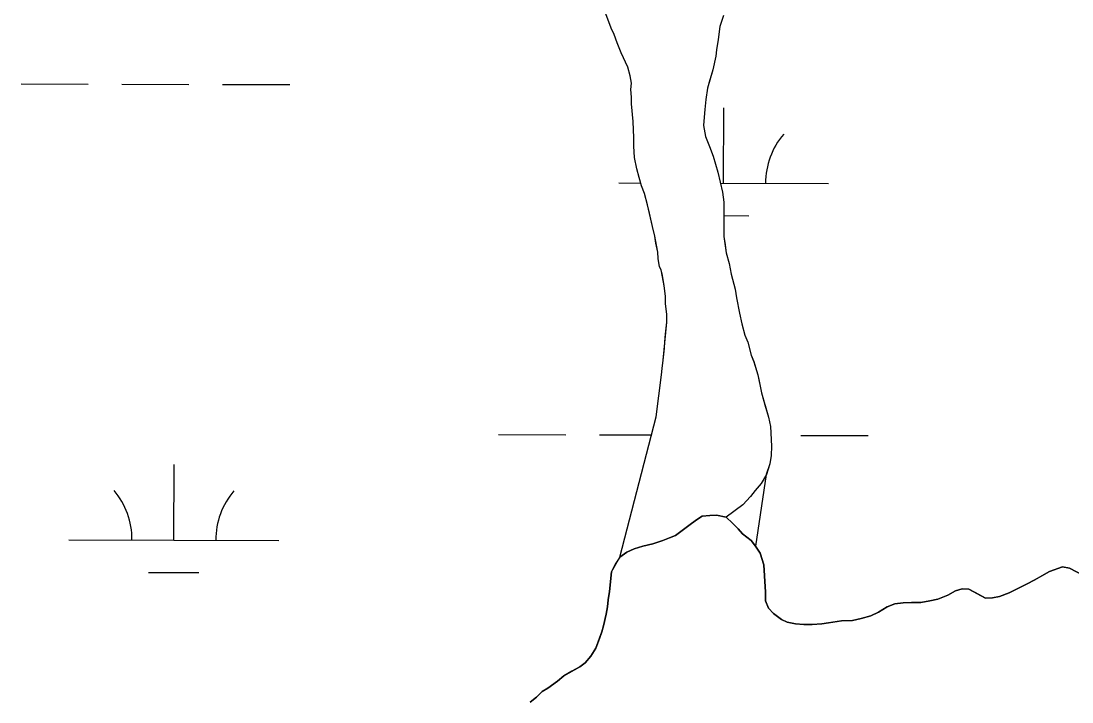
# Model space of a CAD drawing. Extents: x 3161514 to 3199414, y 831166 to 856601.
# Drawn here: x 3192966 to 3193467, y 853335 to 853659 of the extents above; entities that cross this region are included whole.
import ezdxf

# ---------------------------------------------------------------- set-up
doc = ezdxf.new("R2010")
doc.units = 0
for name, color, linetype in [('V-SITE-VEGE', 7, 'Continuous'), ('V-TOPO-SHOR', 7, 'Continuous'), ('V-WETL-SWMP', 7, 'Continuous')]:
    doc.layers.add(name, color=color, linetype=linetype)

msp = doc.modelspace()

# ---------------------------------------------------------------- linework, layer by layer
at = {"layer": 'V-SITE-VEGE'}
for p, q in [((3193287.6, 853421.48), (3193290.39, 853423.13)), ((3193290.39, 853423.13), (3193294, 853423.47)), ((3193294, 853423.47), (3193297.13, 853423.64)), ((3193297.13, 853423.64), (3193301.73, 853422.66)), ((3193301.73, 853422.66), (3193304.86, 853419.87)), ((3193277.6, 853413.9), (3193283.99, 853418.68)), ((3193283.99, 853418.68), (3193287.6, 853421.48)), ((3193304.86, 853419.87), (3193307.49, 853417.08)), ((3193271.68, 853411.59), (3193274.8, 853412.75)), ((3193274.8, 853412.75), (3193277.6, 853413.9)), ((3193307.49, 853417.08), (3193309.63, 853414.79)), ((3193309.63, 853414.79), (3193313.75, 853411.51)), ((3193254.44, 853405.97), (3193257.89, 853407.62)), ((3193257.89, 853407.62), (3193262.16, 853408.78)), ((3193262.16, 853408.78), (3193266.92, 853409.94)), ((3193266.92, 853409.94), (3193271.68, 853411.59)), ((3193313.75, 853411.51), (3193315.72, 853408.88)), ((3193315.72, 853408.88), (3193318.03, 853405.44)), ((3193247.23, 853396.59), (3193251.16, 853403.66)), ((3193251.16, 853403.66), (3193254.44, 853405.97)), ((3193318.03, 853405.44), (3193319.69, 853400.02)), ((3193319.69, 853400.02), (3193320.02, 853394.76)), ((3193455.74, 853396.84), (3193461.98, 853398.99)), ((3193461.98, 853398.99), (3193465.27, 853398.33)), ((3193465.27, 853398.33), (3193472.34, 853394.73)), ((3193246.75, 853391.82), (3193247.23, 853396.59)), ((3193320.02, 853394.76), (3193320.53, 853386.88)), ((3193444.91, 853390.74), (3193448.85, 853392.88)), ((3193448.85, 853392.88), (3193452.13, 853394.69)), ((3193452.13, 853394.69), (3193455.74, 853396.84)), ((3193246.26, 853387.22), (3193246.75, 853391.82)), ((3193407.46, 853385.57), (3193411.07, 853387.55)), ((3193411.07, 853387.55), (3193414.19, 853388.54)), ((3193414.19, 853388.54), (3193417.31, 853388.38)), ((3193417.31, 853388.38), (3193420.43, 853386.74)), ((3193436.54, 853386.61), (3193440.97, 853388.76)), ((3193440.97, 853388.76), (3193444.91, 853390.74)), ((3193245.29, 853379.99), (3193245.61, 853383.28)), ((3193245.61, 853383.28), (3193246.26, 853387.22)), ((3193320.53, 853386.88), (3193320.54, 853382.77)), ((3193320.54, 853382.77), (3193322.03, 853379.32)), ((3193394.48, 853381.93), (3193398.75, 853382.76)), ((3193398.75, 853382.76), (3193402.7, 853383.59)), ((3193402.7, 853383.59), (3193407.46, 853385.57)), ((3193420.43, 853386.74), (3193425.37, 853384.13)), ((3193425.37, 853384.13), (3193428.66, 853384.3)), ((3193428.66, 853384.3), (3193431.94, 853384.8)), ((3193431.94, 853384.8), (3193436.54, 853386.61)), ((3193244.64, 853376.37), (3193245.29, 853379.99)), ((3193322.03, 853379.32), (3193324.33, 853376.7)), ((3193374.28, 853377.45), (3193378.55, 853379.92)), ((3193378.55, 853379.92), (3193382.16, 853381.41)), ((3193382.16, 853381.41), (3193386.1, 853381.91)), ((3193386.1, 853381.91), (3193394.48, 853381.93)), ((3193243.34, 853370.95), (3193244.64, 853376.37)), ((3193324.33, 853376.7), (3193328.12, 853373.91)), ((3193328.12, 853373.91), (3193330.91, 853372.6)), ((3193330.91, 853372.6), (3193334.86, 853371.79)), ((3193347.35, 853371.81), (3193356.71, 853373.31)), ((3193356.71, 853373.31), (3193361.97, 853373.48)), ((3193361.97, 853373.48), (3193366.07, 853374.31)), ((3193366.07, 853374.31), (3193370.67, 853375.64)), ((3193370.67, 853375.64), (3193374.28, 853377.45)), ((3193241.38, 853364.86), (3193242.52, 853367.99)), ((3193242.52, 853367.99), (3193243.34, 853370.95)), ((3193334.86, 853371.79), (3193338.8, 853371.47)), ((3193338.8, 853371.47), (3193342.75, 853371.47)), ((3193342.75, 853371.47), (3193347.35, 853371.81)), ((3193239.74, 853360.26), (3193241.38, 853364.86)), ((3193237.29, 853356.48), (3193239.74, 853360.26)), ((3193232.04, 853351.37), (3193234.66, 853353.19)), ((3193234.66, 853353.19), (3193237.29, 853356.48)), ((3193224.49, 853347.09), (3193232.04, 853351.37)), ((3193216.78, 853341.16), (3193221.37, 853344.45)), ((3193221.37, 853344.45), (3193224.49, 853347.09)), ((3193211.36, 853336.87), (3193214.15, 853339.51)), ((3193214.15, 853339.51), (3193216.78, 853341.16)), ((3193208.41, 853334.57), (3193211.36, 853336.87))]:
    msp.add_line(p, q, dxfattribs=at)
at = {"layer": 'V-TOPO-SHOR'}
msp.add_line((3193251.16, 853403.66), (3193248.87, 853400.21), dxfattribs=at)
for points in [[(3193251.16, 853403.66), (3193268.5, 853470.47), (3193270.99, 853490.47), (3193271.27, 853493.58), (3193271.82, 853497.52), (3193272.37, 853503.16), (3193272.65, 853506.25), (3193272.93, 853509.92), (3193273.48, 853515.55), (3193273.47, 853519.5), (3193272.9, 853524.29), (3193272.89, 853527.95), (3193272.32, 853533.02), (3193271.46, 853537.81), (3193270.89, 853540.62), (3193270.04, 853542.03), (3193269.47, 853545.97), (3193269.19, 853549.07), (3193268.33, 853553.3), (3193267.76, 853556.67), (3193266.62, 853561.18), (3193265.2, 853567.66), (3193264.35, 853571.6), (3193262.93, 853576.95), (3193261.52, 853580.61), (3193260.38, 853584.55), (3193259.25, 853588.77), (3193258.11, 853594.13), (3193257.82, 853599.48), (3193257.81, 853603.42), (3193257.51, 853611.31), (3193256.65, 853619.76), (3193256.64, 853622.86), (3193256.35, 853626.52), (3193256.63, 853629.62), (3193256.06, 853633), (3193254.93, 853637.22), (3193251.81, 853643.98), (3193249.83, 853648.76), (3193248.42, 853652.71), (3193247, 853655.8), (3193244.45, 853662.56)], [(3193300.49, 853661.85), (3193298.81, 853656.5), (3193297.98, 853650.3), (3193297.15, 853645.51), (3193296.87, 853642.41), (3193295.47, 853635.93), (3193294.08, 853631.14), (3193292.96, 853627.19), (3193292.12, 853621.83), (3193291.57, 853617.04), (3193291.29, 853613.38), (3193291.02, 853609.43), (3193291.87, 853604.08), (3193293.86, 853599.3), (3193295.55, 853594.79), (3193297.82, 853587.19), (3193300.1, 853577.62), (3193300.67, 853572.83), (3193300.68, 853568.32), (3193300.69, 853561), (3193300.7, 853556.49), (3193301.27, 853552.55), (3193301.84, 853548.6), (3193303.26, 853543.54), (3193304.12, 853538.46), (3193306.1, 853531.43), (3193306.67, 853527.2), (3193308.1, 853519.88), (3193309.23, 853514.81), (3193310.65, 853509.46), (3193312.07, 853506.08), (3193313.77, 853499.89), (3193314.91, 853496.79), (3193316.89, 853490.6), (3193317.46, 853487.5), (3193318.6, 853481.87), (3193320.58, 853475.11), (3193322, 853470.32), (3193322.85, 853465.82), (3193323.44, 853456.52), (3193323.16, 853452.01)], [(3193323.16, 853452.01), (3193322.61, 853448.07), (3193320.93, 853442.99), (3193318.4, 853438.76), (3193315.59, 853435.38), (3193313.34, 853432.56), (3193309.69, 853428.6), (3193301.73, 853422.66)], [(3193350.47, 853372.31), (3193347.35, 853371.81), (3193342.75, 853371.47), (3193338.8, 853371.47), (3193334.86, 853371.79), (3193330.91, 853372.6), (3193328.12, 853373.91), (3193324.33, 853376.7), (3193322.03, 853379.32), (3193320.54, 853382.77), (3193320.53, 853386.88), (3193320.02, 853394.76), (3193319.69, 853400.02), (3193318.03, 853405.44), (3193315.72, 853408.88), (3193313.75, 853411.51), (3193309.63, 853414.79), (3193307.49, 853417.08), (3193304.86, 853419.87), (3193301.73, 853422.66), (3193297.13, 853423.64), (3193294, 853423.47), (3193290.39, 853423.13), (3193287.6, 853421.48), (3193283.99, 853418.68), (3193277.6, 853413.9), (3193274.8, 853412.75), (3193271.68, 853411.59), (3193266.92, 853409.94), (3193262.16, 853408.78), (3193257.89, 853407.62), (3193254.44, 853405.97), (3193251.16, 853403.66)], [(3193248.87, 853400.21), (3193247.23, 853396.59), (3193246.75, 853391.82), (3193246.26, 853387.22), (3193245.61, 853383.28), (3193245.29, 853379.99), (3193244.64, 853376.37), (3193243.34, 853370.95), (3193242.52, 853367.99), (3193241.38, 853364.87), (3193239.74, 853360.26), (3193237.29, 853356.48), (3193234.66, 853353.19), (3193232.04, 853351.37), (3193228.26, 853349.23), (3193224.49, 853347.09), (3193221.37, 853344.45), (3193216.78, 853341.16), (3193214.15, 853339.51), (3193211.36, 853336.87), (3193208.41, 853334.57)], [(3193472.34, 853394.73), (3193465.27, 853398.33), (3193461.98, 853398.99), (3193455.74, 853396.84), (3193452.13, 853394.69), (3193448.85, 853392.88), (3193444.91, 853390.74), (3193440.97, 853388.76), (3193436.54, 853386.61), (3193431.94, 853384.8), (3193428.66, 853384.3), (3193425.37, 853384.13), (3193420.43, 853386.74), (3193417.31, 853388.38), (3193414.19, 853388.54), (3193411.07, 853387.55), (3193407.46, 853385.57), (3193402.7, 853383.59), (3193398.75, 853382.76), (3193394.48, 853381.93), (3193390.05, 853381.92), (3193386.1, 853381.91), (3193382.16, 853381.41), (3193378.55, 853379.93), (3193374.28, 853377.45), (3193370.67, 853375.64), (3193366.07, 853374.31), (3193361.97, 853373.48), (3193356.71, 853373.31), (3193350.47, 853372.31)]]:
    msp.add_lwpolyline(points, dxfattribs=at)
at = {"layer": 'V-WETL-SWMP'}
for p, q in [((3193247, 853655.81), (3193244.45, 853662.56)), ((3193300.49, 853661.86), (3193298.81, 853656.5)), ((3193248.41, 853652.71), (3193247, 853655.81)), ((3193298.81, 853656.5), (3193297.98, 853650.31)), ((3193249.83, 853648.77), (3193248.41, 853652.71)), ((3193251.81, 853643.98), (3193249.83, 853648.77)), ((3193297.98, 853650.31), (3193297.14, 853645.51)), ((3193254.92, 853637.23), (3193251.81, 853643.98)), ((3193297.14, 853645.51), (3193296.87, 853642.41)), ((3193296.87, 853642.41), (3193295.47, 853635.93)), ((3193256.06, 853633), (3193254.92, 853637.23)), ((3193256.63, 853629.62), (3193256.06, 853633)), ((3193295.47, 853635.93), (3193292.95, 853627.19)), ((3192965.88, 853629.2), (3192997.88, 853629.11)), ((3193013.88, 853629.06), (3193045.88, 853628.97)), ((3193061.88, 853628.93), (3193093.88, 853628.84)), ((3193256.35, 853626.52), (3193256.63, 853629.62)), ((3193256.64, 853622.86), (3193256.35, 853626.52)), ((3193256.65, 853619.76), (3193256.64, 853622.86)), ((3193292.95, 853627.19), (3193292.12, 853621.84)), ((3193257.51, 853611.31), (3193256.65, 853619.76)), ((3193292.12, 853621.84), (3193291.56, 853617.05)), ((3193300.59, 853581.84), (3193300.69, 853617.84)), ((3193291.56, 853617.05), (3193291.01, 853609.44)), ((3193257.81, 853603.43), (3193257.51, 853611.31)), ((3193291.01, 853609.44), (3193291.87, 853604.09)), ((3193257.82, 853599.48), (3193257.81, 853603.43)), ((3193291.87, 853604.09), (3193293.85, 853599.3)), ((3193258.11, 853594.13), (3193257.82, 853599.48)), ((3193293.85, 853599.3), (3193295.55, 853594.8)), ((3193259.25, 853588.78), (3193258.11, 853594.13)), ((3193295.55, 853594.8), (3193297.82, 853587.2)), ((3193260.38, 853584.56), (3193259.25, 853588.78)), ((3193261.51, 853580.61), (3193260.38, 853584.56)), ((3193297.82, 853587.2), (3193300.09, 853577.62)), ((3193250.59, 853581.98), (3193261.13, 853581.95)), ((3193262.93, 853576.95), (3193261.51, 853580.61)), ((3193299.09, 853581.84), (3193350.59, 853581.7)), ((3193264.35, 853571.6), (3193262.93, 853576.95)), ((3193300.09, 853577.62), (3193300.67, 853572.84)), ((3193300.67, 853572.84), (3193300.7, 853556.49)), ((3193266.62, 853561.18), (3193264.35, 853571.6)), ((3193300.68, 853566.41), (3193312.55, 853566.38)), ((3193267.76, 853556.68), (3193266.62, 853561.18)), ((3193269.18, 853549.07), (3193267.76, 853556.68)), ((3193300.7, 853556.49), (3193301.84, 853548.61)), ((3193269.47, 853545.98), (3193269.18, 853549.07)), ((3193301.84, 853548.61), (3193303.26, 853543.54)), ((3193270.04, 853542.03), (3193269.47, 853545.98)), ((3193303.26, 853543.54), (3193304.11, 853538.47)), ((3193270.89, 853540.63), (3193270.04, 853542.03)), ((3193272.31, 853533.02), (3193270.89, 853540.63)), ((3193304.11, 853538.47), (3193306.1, 853531.43)), ((3193272.89, 853527.95), (3193272.31, 853533.02)), ((3193272.9, 853524.29), (3193272.89, 853527.95)), ((3193306.1, 853531.43), (3193306.67, 853527.21)), ((3193273.47, 853519.5), (3193272.9, 853524.29)), ((3193306.67, 853527.21), (3193308.1, 853519.88)), ((3193273.48, 853515.56), (3193273.47, 853519.5)), ((3193308.1, 853519.88), (3193309.23, 853514.82)), ((3193271.82, 853497.52), (3193273.48, 853515.56)), ((3193309.23, 853514.82), (3193310.65, 853509.47)), ((3193310.65, 853509.47), (3193312.07, 853506.09)), ((3193312.07, 853506.09), (3193313.77, 853499.89)), ((3193313.77, 853499.89), (3193314.9, 853496.8)), ((3193270.99, 853490.48), (3193271.27, 853493.58)), ((3193271.27, 853493.58), (3193271.82, 853497.52)), ((3193314.9, 853496.8), (3193316.89, 853490.6)), ((3193268.49, 853470.47), (3193270.99, 853490.48)), ((3193316.89, 853490.6), (3193318.59, 853481.87)), ((3193318.59, 853481.87), (3193322, 853470.33)), ((3193251.16, 853403.67), (3193268.49, 853470.47)), ((3193322, 853470.33), (3193322.85, 853465.82)), ((3193322.85, 853465.82), (3193323.43, 853456.53)), ((3193193.41, 853462.07), (3193225.41, 853461.98)), ((3193241.41, 853461.93), (3193266.26, 853461.86)), ((3193337.41, 853461.67), (3193369.41, 853461.58)), ((3193323.43, 853456.53), (3193323.16, 853452.02)), ((3193038.68, 853411.75), (3193038.78, 853447.75)), ((3193322.61, 853448.07), (3193320.92, 853443)), ((3193323.16, 853452.02), (3193322.61, 853448.07)), ((3193320.92, 853443), (3193315.72, 853408.89)), ((3192988.68, 853411.89), (3193088.68, 853411.61)), ((3193315.72, 853408.89), (3193318.03, 853405.44)), ((3193247.23, 853396.59), (3193251.16, 853403.67)), ((3193318.03, 853405.44), (3193319.68, 853400.02)), ((3193319.68, 853400.02), (3193320.53, 853386.88)), ((3193455.74, 853396.84), (3193461.98, 853398.99)), ((3193461.98, 853398.99), (3193465.27, 853398.34)), ((3193465.27, 853398.34), (3193472.34, 853394.74)), ((3193026.64, 853396.35), (3193050.64, 853396.29)), ((3193246.26, 853387.23), (3193247.23, 853396.59)), ((3193444.91, 853390.74), (3193452.13, 853394.7)), ((3193452.13, 853394.7), (3193455.74, 853396.84)), ((3193407.45, 853385.57), (3193411.07, 853387.55)), ((3193411.07, 853387.55), (3193414.19, 853388.55)), ((3193414.19, 853388.55), (3193417.31, 853388.39)), ((3193417.31, 853388.39), (3193425.37, 853384.13)), ((3193436.54, 853386.62), (3193444.91, 853390.74)), ((3193245.29, 853380), (3193245.61, 853383.28)), ((3193245.61, 853383.28), (3193246.26, 853387.23)), ((3193320.53, 853386.88), (3193320.54, 853382.77)), ((3193320.54, 853382.77), (3193322.02, 853379.33)), ((3193394.48, 853381.93), (3193402.69, 853383.59)), ((3193402.69, 853383.59), (3193407.45, 853385.57)), ((3193425.37, 853384.13), (3193428.65, 853384.3)), ((3193428.65, 853384.3), (3193431.94, 853384.8)), ((3193431.94, 853384.8), (3193436.54, 853386.62)), ((3193244.64, 853376.38), (3193245.29, 853380)), ((3193322.02, 853379.33), (3193324.33, 853376.7)), ((3193374.28, 853377.46), (3193378.55, 853379.93)), ((3193378.55, 853379.93), (3193382.16, 853381.42)), ((3193382.16, 853381.42), (3193386.1, 853381.92)), ((3193386.1, 853381.92), (3193394.48, 853381.93)), ((3193243.34, 853370.95), (3193244.64, 853376.38)), ((3193324.33, 853376.7), (3193328.12, 853373.92)), ((3193328.12, 853373.92), (3193330.91, 853372.61)), ((3193330.91, 853372.61), (3193334.86, 853371.79)), ((3193347.34, 853371.82), (3193356.71, 853373.32)), ((3193356.71, 853373.32), (3193361.96, 853373.49)), ((3193361.96, 853373.49), (3193366.07, 853374.32)), ((3193366.07, 853374.32), (3193370.67, 853375.64)), ((3193370.67, 853375.64), (3193374.28, 853377.46)), ((3193239.74, 853360.27), (3193242.52, 853368)), ((3193242.52, 853368), (3193243.34, 853370.95)), ((3193334.86, 853371.79), (3193338.8, 853371.47)), ((3193338.8, 853371.47), (3193342.74, 853371.48)), ((3193342.74, 853371.48), (3193347.34, 853371.82)), ((3193237.28, 853356.48), (3193239.74, 853360.27)), ((3193232.04, 853351.38), (3193234.66, 853353.19)), ((3193234.66, 853353.19), (3193237.28, 853356.48)), ((3193224.49, 853347.09), (3193232.04, 853351.38)), ((3193216.78, 853341.16), (3193221.37, 853344.46)), ((3193221.37, 853344.46), (3193224.49, 853347.09)), ((3193211.36, 853336.88), (3193214.15, 853339.51)), ((3193214.15, 853339.51), (3193216.78, 853341.16)), ((3193208.41, 853334.57), (3193211.36, 853336.88))]:
    msp.add_line(p, q, dxfattribs=at)
for centre, start, end in [((3193355.83, 853582.16), 139.0699, 180.6135), ((3192983.44, 853412.38), 359.0699, 40.6135), ((3193093.93, 853412.07), 139.0699, 180.6135)]:
    msp.add_arc(centre, 35.25, start, end, dxfattribs=at)

doc.saveas('drawing.dxf')
